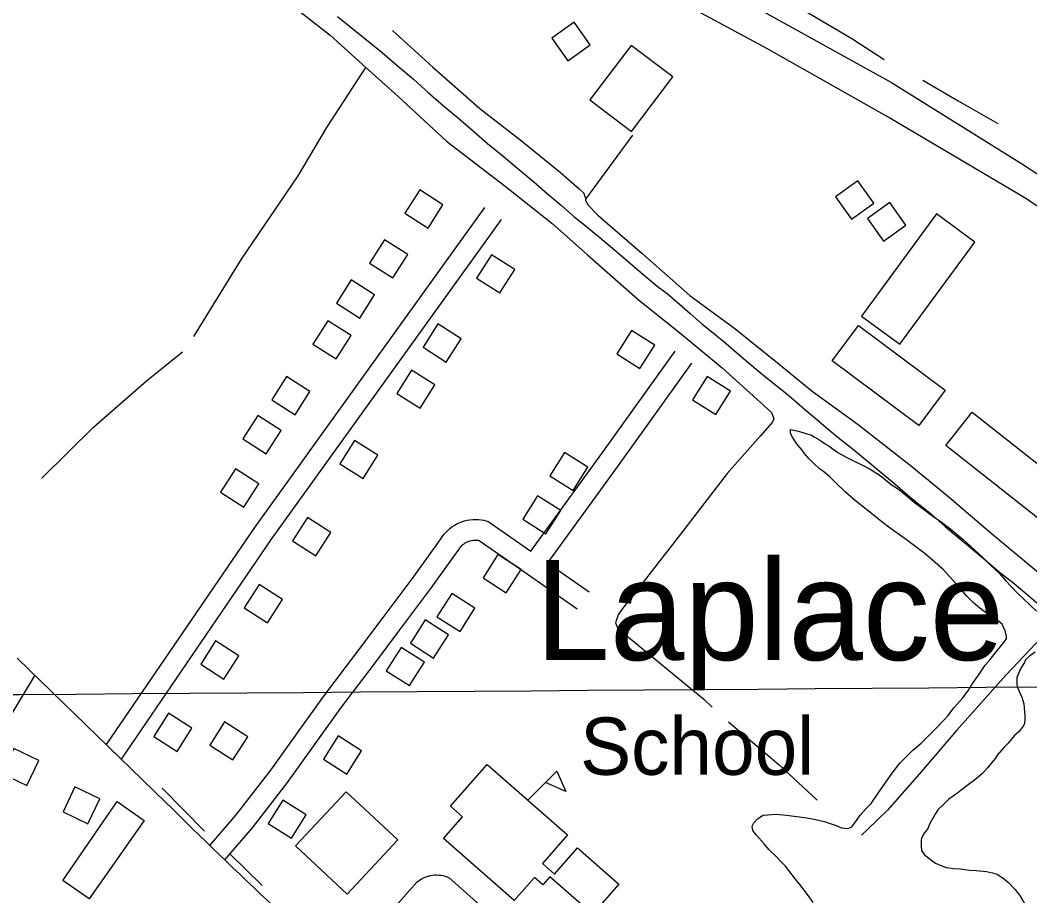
# Model space of a CAD drawing. Extents: x 3540316 to 3578335, y 553172 to 578787.
# Drawn here: x 3548057 to 3549520, y 570430 to 571698 of the extents above; entities that cross this region are included whole.
import ezdxf

# ---------------------------------------------------------------- set-up
doc = ezdxf.new("R2010")
doc.units = 0
for name, color, linetype in [('V-BLDG-IDEN', 7, 'Continuous'), ('V-BLDG-OTLN', 7, 'Continuous'), ('V-GRID-MAJR', 7, 'Continuous'), ('V-RAIL-TRAK', 7, 'Continuous'), ('V-ROAD-CNTR', 7, 'Continuous'), ('V-SITE-VEGE', 7, 'Continuous'), ('V-TOPO-GNAM-IDEN', 7, 'Continuous'), ('V-TOPO-SHOR', 7, 'Continuous')]:
    doc.layers.add(name, color=color, linetype=linetype)

msp = doc.modelspace()

# ---------------------------------------------------------------- linework, layer by layer
at = {"layer": 'V-BLDG-OTLN'}
msp.add_line((3548791.894377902, 570568.0038375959), (3548834.32029305, 570610.4297527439), dxfattribs=at)
for points in [[(3548850.4372608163, 571639.593694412), (3548883.0471955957, 571662.757648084), (3548859.8832419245, 571695.3675828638), (3548827.273307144, 571672.2036291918)], [(3549002.551956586, 571616.0477415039), (3548942.1850773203, 571661.7586500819), (3548882.4571967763, 571582.8798078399), (3548942.8250760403, 571537.168899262)], [(3549261.328439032, 571410.02015356), (3549293.938373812, 571433.1841072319), (3549270.7744201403, 571465.794042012), (3549238.16448536, 571442.6300883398)], [(3548648.0856655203, 571397.2631790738), (3548669.554622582, 571431.0141115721), (3548635.8036900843, 571452.483068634), (3548614.334733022, 571418.7321361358)], [(3549307.815346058, 571378.4272167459), (3549340.4252808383, 571401.5911704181), (3549317.261327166, 571434.2011051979), (3549284.651392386, 571411.037151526)], [(3549384.8261920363, 571417.6261383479), (3549276.0874095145, 571269.6194343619), (3549331.581298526, 571228.8495159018), (3549440.31908105, 571376.8572198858)], [(3548597.012767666, 571325.0583234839), (3548618.4817247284, 571358.8092559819), (3548584.73079223, 571380.2782130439), (3548563.261835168, 571346.5272805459)], [(3548752.0724575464, 571303.371366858), (3548773.5414146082, 571337.122299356), (3548739.79048211, 571358.591256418), (3548718.3215250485, 571324.84032392)], [(3548548.8598639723, 571266.776440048), (3548570.3288210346, 571300.5273725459), (3548536.5778885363, 571321.996329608), (3548515.108931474, 571288.24539711)], [(3548514.851931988, 571207.7105581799), (3548536.32088905, 571241.4614906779), (3548502.5699565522, 571262.9304477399), (3548481.10099949, 571229.1795152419)], [(3548674.367612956, 571203.1745672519), (3548695.836570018, 571236.92549975), (3548662.08563752, 571258.394456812), (3548640.616680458, 571224.6435243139)], [(3548955.018051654, 571193.599586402), (3548976.487008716, 571227.3505189), (3548942.736076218, 571248.819475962), (3548921.2671191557, 571215.068543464)], [(3549271.5624185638, 571255.932461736), (3549397.140167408, 571162.2066491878), (3549358.981243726, 571111.079751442), (3549233.4034948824, 571204.8045639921)], [(3548636.25068919, 571136.2947010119), (3548657.719646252, 571170.0456335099), (3548623.9687137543, 571191.5145905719), (3548602.499756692, 571157.763658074)], [(3548455.1550513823, 571126.802719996), (3548476.624008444, 571160.553652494), (3548442.873075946, 571182.022609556), (3548421.4041188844, 571148.271677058)], [(3549064.855831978, 571127.0177195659), (3549086.3247890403, 571160.7686520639), (3549052.5738565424, 571182.2376091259), (3549031.10489948, 571148.4866766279)], [(3549436.427088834, 571130.7357121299), (3549658.817644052, 570955.2380631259), (3549620.557720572, 570906.7551600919), (3549398.167165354, 571082.253809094)], [(3548413.36613496, 571070.246833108), (3548434.835092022, 571103.9977656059), (3548401.084159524, 571125.4667226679), (3548379.6152024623, 571091.71579017)], [(3548553.7808541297, 571034.402904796), (3548575.249811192, 571068.1538372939), (3548541.498878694, 571089.6227943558), (3548520.029921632, 571055.871861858)], [(3548858.048245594, 571017.036939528), (3548879.517202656, 571050.787872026), (3548845.766270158, 571072.256829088), (3548824.297313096, 571038.50589659)], [(3548381.0541995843, 570993.0859874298), (3548402.5231566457, 571026.8369199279), (3548368.772224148, 571048.3058769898), (3548347.303267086, 571014.5549444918)], [(3548818.78532412, 570954.1340653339), (3548840.2542811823, 570987.8849978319), (3548806.5033486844, 571009.3539548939), (3548785.034391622, 570975.6030223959)], [(3548485.37099095, 570922.662128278), (3548506.8399480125, 570956.413060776), (3548473.0890155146, 570977.8820178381), (3548451.6200584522, 570944.13108534)], [(3548761.3064390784, 570869.0042355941), (3548782.7753961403, 570902.755168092), (3548749.0244636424, 570924.2241251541), (3548727.5555065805, 570890.4731926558)], [(3548415.335131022, 570825.5513225), (3548436.8040880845, 570859.302254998), (3548403.053155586, 570880.77121206), (3548381.5841985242, 570847.020279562)], [(3548694.45057279, 570812.74634811), (3548715.919529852, 570846.4972806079), (3548682.168597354, 570867.9662376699), (3548660.699640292, 570834.215305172)], [(3548655.982649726, 570774.304424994), (3548677.451606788, 570808.055357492), (3548643.7006742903, 570829.524314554), (3548622.231717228, 570795.773382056)], [(3548352.185257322, 570744.040485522), (3548373.654214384, 570777.79141802), (3548339.903281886, 570799.260375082), (3548318.4343248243, 570765.5094425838)], [(3548621.1327194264, 570734.560504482), (3548642.601676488, 570768.31143698), (3548608.85074399, 570789.780394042), (3548587.381786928, 570756.0294615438)], [(3548284.1693933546, 570639.2386951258), (3548305.6383504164, 570672.9896276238), (3548271.887417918, 570694.4585846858), (3548250.418460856, 570660.7076521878)], [(3548365.198231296, 570626.7327201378), (3548386.6671883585, 570660.4836526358), (3548352.9162558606, 570681.9526096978), (3548331.4472987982, 570648.2016771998)], [(3548530.096901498, 570606.3087609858), (3548551.56585856, 570640.0596934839), (3548517.8149260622, 570661.5286505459), (3548496.345969, 570627.7777180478)], [(3548066.404828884, 570589.85679389), (3548083.7477941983, 570625.9017217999), (3548047.7028662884, 570643.244687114), (3548030.359900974, 570607.1997592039)], [(3548772.644416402, 570423.2231271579), (3548670.07562154, 570512.8779478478), (3548697.724566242, 570544.5088845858), (3548680.40060089, 570559.6518543), (3548733.3384950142, 570620.213733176), (3548849.818262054, 570518.39693681), (3548813.611334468, 570476.9760196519), (3548831.3172990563, 570461.498050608), (3548864.587232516, 570499.557974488), (3548924.5861125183, 570447.1100793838), (3548886.311189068, 570403.3251669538), (3548824.1683133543, 570457.6480583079), (3548814.1093334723, 570446.141081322), (3548801.961357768, 570456.7600600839)], [(3548834.32029305, 570610.4297527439), (3548847.3662669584, 570581.048811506), (3548817.9853257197, 570594.0947854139)], [(3548154.9616517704, 570534.3129049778), (3548172.304617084, 570570.3578328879), (3548136.259689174, 570587.7007982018), (3548118.91672386, 570551.655870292)], [(3548530.6569003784, 570432.506108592), (3548455.947049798, 570502.1909692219), (3548529.264903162, 570580.7968120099), (3548603.974753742, 570511.11195138)], [(3548197.5470000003, 570566.446), (3548236.49, 570539.091), (3548156.708, 570425.519), (3548118.738, 570452.194)], [(3548449.905061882, 570513.422946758), (3548471.374018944, 570547.173879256), (3548437.623086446, 570568.642836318), (3548416.154129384, 570534.8919038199)]]:
    msp.add_lwpolyline(points, close=True, dxfattribs=at)
at = {"layer": 'V-GRID-MAJR'}
msp.add_spline([(3544431.278, 570695.107), (3549703.1410000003, 570733.831), (3554974.9990000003, 570773.3200000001), (3560246.85, 570813.577), (3565518.696, 570854.601), (3570790.536, 570896.3910000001), (3576062.369, 570938.948), (3576062.37, 570938.948)], degree=3, dxfattribs=at)
at = {"layer": 'V-RAIL-TRAK'}
msp.add_lwpolyline([(3548516.484, 571703.8250000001), (3548536.282, 571687.454), (3548558.7800000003, 571669.642), (3548581.2770000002, 571651.47), (3548605.933, 571630.2390000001), (3548626.99, 571612.7880000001), (3548648.048, 571593.537), (3548670.365, 571574.464), (3548692.324, 571555.753), (3548713.92, 571537.579), (3548734.078, 571519.768), (3548753.694, 571503.574), (3548774.932, 571485.943), (3548801.029, 571464.353), (3548821.188, 571446.72), (3548841.344, 571429.629), (3548859.342, 571414.154), (3548877.34, 571399.2220000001), (3548908.836, 571373.313), (3548934.573, 571351.5430000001), (3548955.631, 571333.191), (3548979.926, 571312.86), (3548994.326, 571302.245), (3549012.324, 571287.131), (3549027.981, 571273.459), (3549044.719, 571258.705), (3549061.2770000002, 571245.569), (3549079.815, 571229.916), (3549098.3540000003, 571214.263), (3549114.91, 571200.23), (3549129.309, 571187.996), (3549144.786, 571175.22), (3549167.824, 571156.868), (3549177.9020000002, 571148.5920000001), (3549193.381, 571135.1), (3549211.379, 571119.805), (3549227.937, 571105.953), (3549247.194, 571090.12), (3549264.291, 571076.625), (3549298.847, 571048.197), (3549321.525, 571029.126), (3549349.603, 571005.017), (3549375.338, 570984.326), (3549397.477, 570965.0750000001), (3549414.573, 570950.321), (3549434.3710000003, 570933.949), (3549455.2490000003, 570916.496), (3549476.126, 570898.685), (3549497.364, 570882.133), (3549518.9620000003, 570863.959), (3549539.299, 570846.688)], dxfattribs=at)
at = {"layer": 'V-ROAD-CNTR'}
for points in [[(3549627.489706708, 571363.1312473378), (3549514.211933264, 571439.94509371), (3549312.140337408, 571559.3318549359), (3549139.025683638, 571657.1706592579), (3548994.297973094, 571735.316502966), (3548802.018357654, 571831.7053101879), (3548555.7458502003, 571948.3400769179), (3548246.8544679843, 572090.11379337), (3548073.953813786, 572163.96364567), (3547979.663002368, 572199.6645742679), (3547859.8802419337, 572243.65348629), (3547679.646602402, 572310.957351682), (3547482.878995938, 572378.4642166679), (3547337.444286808, 572425.404122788), (3547233.60849448, 572458.515056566), (3547088.236785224, 572502.2569690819), (3546874.766212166, 572565.163843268), (3546704.792552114, 572612.6787482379), (3546485.3319910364, 572668.5336365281), (3546286.092389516, 572713.0635474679), (3545996.133969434, 572774.704424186)], [(3546224.2275132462, 572767.009439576), (3546505.1839513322, 572702.255569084), (3546754.9074518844, 572639.54269451), (3547049.8288620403, 572556.406860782), (3547359.7002422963, 572458.90805578), (3547631.894697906, 572365.719242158), (3547979.923001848, 572239.9264937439), (3548381.5331986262, 572074.416824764), (3548939.938081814, 571818.686336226), (3549319.567322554, 571607.7807580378), (3549509.3829429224, 571489.673994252), (3549968.7060242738, 571189.6515942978), (3550323.2303152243, 570939.22109516), (3550684.7735921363, 570671.069631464), (3550916.6351284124, 570501.8929698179), (3551237.0844875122, 570262.2434491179), (3551633.065695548, 569965.1890432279), (3552027.0999074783, 569672.095629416), (3552513.1619353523, 569330.687312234), (3552594.906771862, 569273.1824272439)], [(3548729.60550248, 571427.1001194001), (3548396.205169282, 570963.598046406), (3548181.343599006, 570649.129675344)], [(3548753.9594537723, 571409.5821544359), (3548420.77112015, 570946.374080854), (3548203.2015552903, 570627.943717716)], [(3549005.3484436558, 571219.0279706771), (3548899.1740180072, 571070.8310628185), (3548796.557201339, 570929.4249419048)], [(3549029.7355563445, 571201.5560293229), (3548923.507981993, 571053.2849371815), (3548821.188270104, 570912.288227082)], [(3548666.6091918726, 570946.9041434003), (3548668.4917323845, 570949.885223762), (3548670.8894143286, 570953.1545447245), (3548673.5101619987, 570956.2462712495), (3548676.33894864, 570959.1479021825), (3548679.361807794, 570961.8419260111), (3548682.5675426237, 570964.3241771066), (3548685.9422496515, 570966.573532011), (3548689.4587640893, 570968.5820053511), (3548693.116006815, 570970.3410485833), (3548696.8777829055, 570971.8365971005), (3548700.732801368, 570973.0681549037), (3548704.6762505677, 570974.0303673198), (3548708.671261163, 570974.710139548), (3548712.700620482, 570975.11307548), (3548716.7503480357, 570975.2318674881), (3548720.7991349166, 570975.0686208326), (3548724.828623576, 570974.6217998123), (3548728.815899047, 570973.8947560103), (3548734.8731128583, 570972.3471253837)], [(3548734.6798264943, 570972.4752240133), (3548796.9292136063, 570929.1661197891)], [(3548331.72016828, 570502.926596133), (3548370.037792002, 570547.4199304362), (3548420.088905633, 570611.9293290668), (3548458.7652688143, 570666.095365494), (3548497.0600679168, 570719.0119063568), (3548546.2933656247, 570784.1356974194), (3548582.8364391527, 570833.3079579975), (3548627.7433127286, 570893.0949143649), (3548667.128411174, 570947.6726481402)], [(3548691.3362135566, 570929.8746158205), (3548693.3002676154, 570932.984776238), (3548694.4565856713, 570934.5614552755), (3548695.7198380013, 570936.0517287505), (3548697.08505136, 570937.4520978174), (3548698.5481922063, 570938.756073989), (3548700.0924573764, 570939.9518228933), (3548701.7197503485, 570941.036467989), (3548703.417235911, 570942.0059946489), (3548705.173993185, 570942.8509514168), (3548706.9962170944, 570943.5754028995), (3548708.8631986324, 570944.1718450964), (3548710.755749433, 570944.6336326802), (3548712.684738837, 570944.961860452), (3548714.635379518, 570945.15692452), (3548716.5856519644, 570945.2141325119), (3548718.5388650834, 570945.1353791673), (3548720.479376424, 570944.9202001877), (3548722.209683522, 570944.6046942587)], [(3548722.209683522, 570944.6046942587), (3548791.4943393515, 570896.4009043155), (3548864.079336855, 570845.9009060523)], [(3548353.3506252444, 570482.0705860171), (3548393.2702079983, 570528.4240695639), (3548444.1570943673, 570594.0106709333), (3548483.124731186, 570648.584634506), (3548521.179932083, 570701.1700936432), (3548570.2986343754, 570766.1423025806), (3548606.8695608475, 570815.3520420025), (3548651.9026872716, 570875.3070856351), (3548691.4555888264, 570930.1173518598)], [(3548821.009187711, 570912.4128211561), (3548881.2126631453, 570870.5270939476)], [(3548052.474856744, 570774.0344255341), (3548267.255427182, 570565.8598418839)], [(3548077.8848059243, 570749.4064747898), (3547673.161615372, 570078.8808158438), (3547554.7388522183, 569899.7681740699)], [(3548598.537, 570412.029), (3548631.813, 570449.886), (3548634.244, 570451.805), (3548636.804, 570453.5480000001), (3548639.481, 570455.105), (3548642.262, 570456.466), (3548645.134, 570457.63), (3548648.079, 570458.586), (3548651.083, 570459.332), (3548654.137, 570459.862), (3548657.217, 570460.175), (3548660.311, 570460.27), (3548663.4080000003, 570460.145), (3548666.484, 570459.801), (3548669.529, 570459.2390000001), (3548672.5300000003, 570458.463), (3548675.464, 570457.476), (3548678.323, 570456.284), (3548742.637, 570399.305)]]:
    msp.add_lwpolyline(points, dxfattribs=at)
msp.add_arc((3555061.646233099, 577461.1103713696), 9680.300939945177, 225.4221338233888, 228.00941715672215, dxfattribs=at)
at = {"layer": 'V-SITE-VEGE'}
for points in [[(3549484.293, 570814.025), (3549481.522, 570820.128), (3549479.857, 570823.456), (3549478.1920000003, 570825.1190000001), (3549474.309, 570828.447), (3549470.424, 570831.22), (3549452.119, 570842.8690000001), (3549438.801, 570853.959), (3549429.37, 570863.388), (3549419.384, 570874.48), (3549403.848, 570892.23), (3549394.417, 570902.769), (3549378.883, 570916.079), (3549368.34, 570925.508), (3549351.143, 570938.265), (3549339.492, 570947.137), (3549319.52, 570961.001), (3549305.648, 570971.54), (3549290.671, 570983.742), (3549267.367, 571002.0430000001), (3549252.941, 571014.8), (3549237.407, 571029.775), (3549230.196, 571036.986), (3549220.7630000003, 571044.75), (3549215.217, 571048.633), (3549205.784, 571056.952), (3549199.681, 571063.608), (3549193.578, 571070.819), (3549190.248, 571075.255), (3549184.145, 571082.466), (3549182.48, 571084.684), (3549176.377, 571093.56), (3549173.6040000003, 571098.551), (3549173.049, 571101.881), (3549173.0470000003, 571105.209), (3549184.698, 571102.993), (3549195.237, 571099.665), (3549203.558, 571097.447), (3549207.443, 571094.674), (3549214.099, 571090.791), (3549218.539, 571088.018), (3549223.532, 571084.692), (3549227.97, 571082.475), (3549241.839, 571071.936), (3549254.045, 571065.282), (3549263.4760000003, 571060.291), (3549278.453, 571053.082), (3549288.4390000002, 571048.091), (3549300.09, 571040.88), (3549307.3030000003, 571035.334), (3549318.954, 571025.905), (3549328.3850000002, 571019.806), (3549342.254, 571008.714), (3549352.795, 570999.84), (3549369.44, 570987.638), (3549373.878, 570983.755), (3549392.187, 570971), (3549405.503, 570961.018), (3549423.255, 570946.041), (3549451.5500000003, 570920.529), (3549461.536, 570910.545), (3549475.9620000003, 570896.68), (3549485.393, 570886.1410000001), (3549500.929, 570869.501), (3549529.779, 570842.324)], [(3549205.884, 570420.123), (3549197.561, 570431.772), (3549186.465, 570446.192), (3549180.362, 570453.958), (3549165.936, 570472.816), (3549157.613, 570481.137), (3549152.62, 570486.683), (3549141.524, 570497.22), (3549134.866, 570505.541), (3549123.77, 570517.743), (3549118.7770000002, 570524.399), (3549117.665, 570531.055), (3549119.883, 570535.493), (3549125.431, 570541.596), (3549133.75, 570546.591), (3549152.61, 570548.258), (3549167.589, 570546.595), (3549193.662, 570543.2710000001), (3549207.529, 570541.055), (3549221.953, 570537.727), (3549239.1520000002, 570531.628), (3549246.918, 570528.302), (3549256.904, 570527.7490000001), (3549261.895, 570529.969), (3549267.9960000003, 570537.735), (3549274.097, 570546.611), (3549282.416, 570556.044), (3549290.182, 570563.812), (3549300.164, 570578.791), (3549307.9280000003, 570589.888), (3549320.685, 570607.64), (3549331.7770000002, 570622.066), (3549350.6350000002, 570640.928), (3549362.282, 570650.916), (3549387.241, 570675.883), (3549401.661, 570691.417), (3549409.98, 570702.513), (3549422.737, 570716.937), (3549431.056, 570728.033), (3549438.267, 570739.684), (3549445.4760000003, 570749.67), (3549455.46, 570764.094), (3549462.669, 570772.4180000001), (3549470.988, 570783.514), (3549483.745, 570799.0480000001), (3549485.963, 570802.931), (3549485.963, 570805.706), (3549485.4080000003, 570810.142), (3549484.293, 570814.025)], [(3549527.5700000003, 570782.9670000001), (3549519.806, 570777.419), (3549513.705, 570771.871), (3549512.04, 570767.99), (3549507.0470000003, 570759.665), (3549500.95, 570746.351), (3549500.952, 570735.814), (3549502.062, 570731.929), (3549505.943, 570723.053), (3549508.165, 570717.507), (3549511.495, 570708.076), (3549512.607, 570690.881), (3549512.607, 570685.332), (3549512.054, 570679.229), (3549510.3910000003, 570675.904), (3549504.29, 570668.135), (3549497.634, 570662.03), (3549488.7600000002, 570650.934), (3549482.1040000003, 570644.831), (3549472.6750000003, 570633.737), (3549469.9020000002, 570628.742), (3549458.81, 570615.428), (3549451.599, 570607.107), (3549439.95, 570597.674), (3549432.741, 570592.126), (3549422.757, 570584.9130000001), (3549415.546, 570579.365), (3549402.789, 570569.932), (3549396.133, 570563.829), (3549386.704, 570554.3960000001), (3549382.823, 570548.295), (3549375.614, 570535.534), (3549371.731, 570526.658), (3549366.74, 570520.555), (3549362.857, 570513.344), (3549362.304, 570510.568), (3549362.304, 570501.692), (3549362.861, 570495.591), (3549366.744, 570490.045), (3549377.84, 570481.171), (3549383.3880000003, 570477.2880000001), (3549392.264, 570473.408), (3549398.923, 570471.1900000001), (3549410.017, 570469.527), (3549419.448, 570468.974), (3549432.762, 570467.311), (3549442.193, 570466.758), (3549457.17, 570465.0970000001), (3549466.046, 570463.434), (3549472.704, 570461.216)], [(3549472.704, 570461.216), (3549483.245, 570454.009), (3549489.348, 570449.014), (3549497.114, 570440.6950000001), (3549498.779, 570439.03), (3549505.992, 570429.601), (3549512.65, 570417.956), (3549515.98, 570411.851), (3549519.865, 570395.7660000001), (3549523.1950000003, 570382.452)]]:
    msp.add_lwpolyline(points, dxfattribs=at)
at = {"layer": 'V-TOPO-SHOR'}
for p, q in [((3548944.0270000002, 571531.75), (3548875.892, 571439.126)), ((3548262.582, 570585.882), (3548324.183, 570523.67)), ((3548360.957, 570490.365), (3548407.473, 570445.121))]:
    msp.add_line(p, q, dxfattribs=at)
for points in [[(3548439.676, 571728.725), (3548506.021, 571676.636), (3548557.534, 571629.96), (3548604.083, 571587.988), (3548674.6350000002, 571523.284), (3548759.75, 571457.93), (3548827.387, 571404.226), (3548878.845, 571358.285), (3548951.987, 571294.225), (3549015.418, 571243.433), (3549073.995, 571194.58), (3549124.159, 571149.284), (3549145.843, 571130.197), (3549148.755, 571120.813), (3549146.816, 571115.636), (3549129.021, 571095.893), (3549081.4620000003, 571041.523), (3549008.994, 570947.671), (3548940.73, 570860.291), (3548929.73, 570846.051), (3548923.5840000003, 570836.991), (3548919.703, 570825.3420000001), (3548922.615, 570818.221), (3548932.972, 570809.1630000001), (3548996.4050000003, 570757.076), (3549047.537, 570715.0160000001), (3549059.512, 570703.046)], [(3549197.199, 571709.754), (3549261.9220000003, 571671.58), (3549308.847, 571641.495)], [(3548596.6210000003, 571683.122), (3548654.876, 571630.388), (3548723.162, 571570.212), (3548783.357, 571523.6240000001), (3548839.669, 571477.683), (3548866.531, 571454.389), (3548873.649, 571447.594), (3548875.269, 571443.066), (3548875.892, 571439.126), (3548876.24, 571436.916), (3548880.125, 571430.123), (3548893.718, 571415.887), (3548957.472, 571360.886), (3549027.378, 571299.7390000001), (3549092.427, 571251.535), (3549156.83, 571200.093), (3549204.727, 571160.948), (3549271.0700000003, 571112.7440000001), (3549348.74, 571051.92), (3549400.237, 571009.687)], [(3548308.3850000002, 571240.23), (3548377.663, 571351.971), (3548459.704, 571472.838), (3548501.1780000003, 571542.617), (3548557.534, 571629.96)], [(3549364.8340000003, 571611.409), (3549415.966, 571581.648), (3549473.568, 571548.651)], [(3548088.203, 571034.959), (3548163.417, 571109.312), (3548240.004, 571175.91), (3548291.9760000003, 571217.88)], [(3549400.237, 571009.687), (3549466.906, 570952.746), (3549543.606, 570889.01), (3549617.393, 570826.894), (3549697.978, 570760.8960000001), (3549774.0300000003, 570699.427), (3549841.9930000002, 570644.7490000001), (3549883.739, 570609.487), (3549945.231, 570557.7220000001), (3549995.034, 570516.16)], [(3549546.0670000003, 570813.75), (3549485.6720000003, 570750.035), (3549414.1720000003, 570669.772), (3549359.494, 570606.339), (3549313.877, 570554.236), (3549284.435, 570525.754), (3549276.022, 570517.986)], [(3549083.137, 570682.017), (3549156.6010000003, 570619.899), (3549211.6210000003, 570568.457)]]:
    msp.add_lwpolyline(points, dxfattribs=at)

# ---------------------------------------------------------------- texts
at = {"layer": 'V-BLDG-IDEN'}
msp.add_text('School', height=82.99983200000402, dxfattribs=at).set_placement((3548868.227225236, 570605.2607630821))
at = {"layer": 'V-TOPO-GNAM-IDEN'}
msp.add_text('Laplace', height=144.999711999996, dxfattribs=at).set_placement((3548803.5603545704, 570771.5234305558))

doc.saveas('drawing.dxf')
